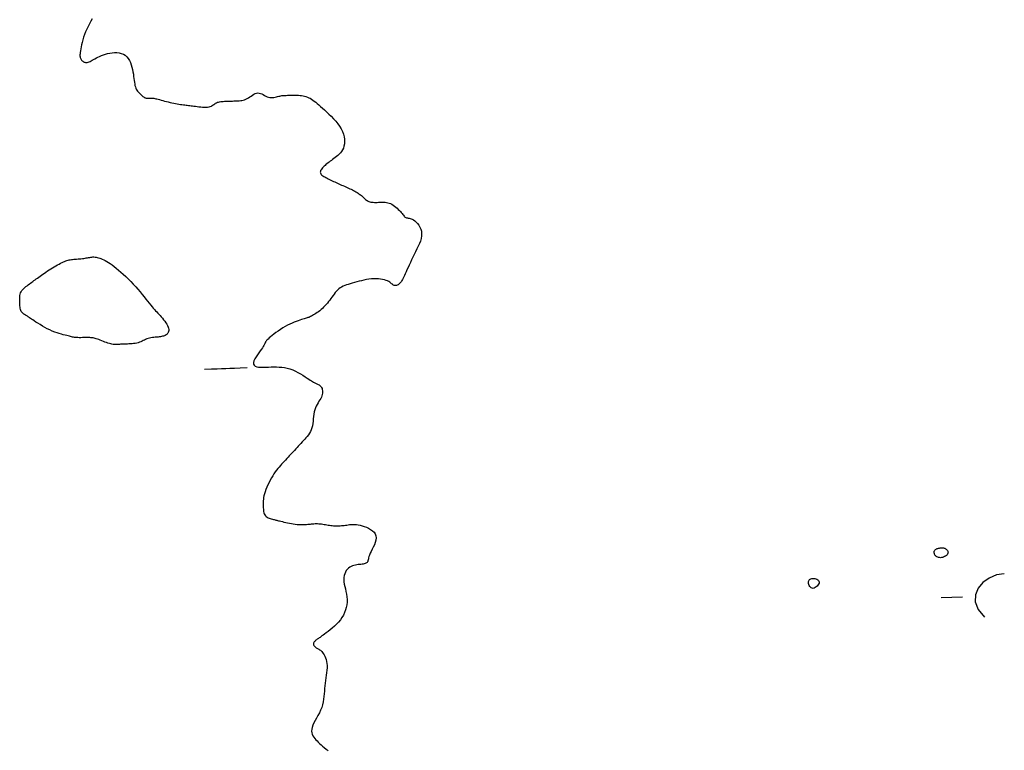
# Model space of a CAD drawing. Header units: millimetres. Extents: x 32690613 to 32693367, y 5343692 to 5344708.
# Tile 333 of 656: x 32692901 to 32692947, y 5343742 to 5343776. Entities that reach past the tile are written whole.
import ezdxf

# ---------------------------------------------------------------- set-up
doc = ezdxf.new("R2010")
doc.units = ezdxf.units.MM
doc.header["$LTSCALE"] = 20
doc.layers.add('02-DGM_HL_493.50', color=112, linetype='Continuous')

msp = doc.modelspace()

# ---------------------------------------------------------------- linework, layer by layer
at = {"layer": '02-DGM_HL_493.50', "elevation": 493.5, "flags": 128}
for points in [[(32692904.577, 5343776.092), (32692904.516, 5343775.978), (32692904.454, 5343775.858), (32692904.392, 5343775.735), (32692904.332, 5343775.609), (32692904.277, 5343775.482), (32692904.227, 5343775.355), (32692904.184, 5343775.23), (32692904.147, 5343775.108), (32692904.115, 5343774.991), (32692904.088, 5343774.879), (32692904.066, 5343774.776), (32692904.047, 5343774.681), (32692904.033, 5343774.597), (32692904.022, 5343774.524), (32692904.015, 5343774.461), (32692904.011, 5343774.407), (32692904.011, 5343774.361), (32692904.015, 5343774.321), (32692904.022, 5343774.285), (32692904.033, 5343774.253), (32692904.048, 5343774.222), (32692904.067, 5343774.191), (32692904.089, 5343774.162), (32692904.114, 5343774.134), (32692904.143, 5343774.109), (32692904.173, 5343774.087), (32692904.206, 5343774.07), (32692904.241, 5343774.057), (32692904.277, 5343774.05), (32692904.314, 5343774.049), (32692904.353, 5343774.055), (32692904.394, 5343774.066), (32692904.437, 5343774.082), (32692904.484, 5343774.103), (32692904.534, 5343774.129), (32692904.588, 5343774.157), (32692904.647, 5343774.19), (32692904.711, 5343774.225), (32692904.779, 5343774.261), (32692904.854, 5343774.299), (32692904.933, 5343774.336), (32692905.017, 5343774.373), (32692905.107, 5343774.407), (32692905.203, 5343774.438), (32692905.303, 5343774.465), (32692905.409, 5343774.488), (32692905.518, 5343774.503), (32692905.628, 5343774.511), (32692905.737, 5343774.51), (32692905.844, 5343774.499), (32692905.946, 5343774.475), (32692906.041, 5343774.438), (32692906.126, 5343774.386), (32692906.201, 5343774.319), (32692906.266, 5343774.239), (32692906.322, 5343774.147), (32692906.369, 5343774.047), (32692906.408, 5343773.94), (32692906.441, 5343773.83), (32692906.468, 5343773.718), (32692906.49, 5343773.608), (32692906.508, 5343773.502), (32692906.523, 5343773.399), (32692906.536, 5343773.302), (32692906.548, 5343773.209), (32692906.559, 5343773.123), (32692906.571, 5343773.043), (32692906.585, 5343772.97), (32692906.601, 5343772.904), (32692906.621, 5343772.846), (32692906.644, 5343772.795), (32692906.67, 5343772.75), (32692906.697, 5343772.71), (32692906.727, 5343772.673), (32692906.758, 5343772.64), (32692906.79, 5343772.609), (32692906.822, 5343772.579), (32692906.855, 5343772.549), (32692906.887, 5343772.52), (32692906.92, 5343772.491), (32692906.952, 5343772.465), (32692906.984, 5343772.441), (32692907.016, 5343772.42), (32692907.048, 5343772.402), (32692907.08, 5343772.389), (32692907.112, 5343772.38), (32692907.143, 5343772.375), (32692907.174, 5343772.373), (32692907.206, 5343772.373), (32692907.237, 5343772.375), (32692907.268, 5343772.377), (32692907.299, 5343772.38), (32692907.33, 5343772.382), (32692907.362, 5343772.382), (32692907.394, 5343772.381), (32692907.429, 5343772.378), (32692907.466, 5343772.373), (32692907.508, 5343772.365), (32692907.554, 5343772.355), (32692907.607, 5343772.343), (32692907.666, 5343772.328), (32692907.733, 5343772.311), (32692907.807, 5343772.291), (32692907.886, 5343772.27), (32692907.968, 5343772.247), (32692908.054, 5343772.225), (32692908.141, 5343772.203), (32692908.229, 5343772.181), (32692908.315, 5343772.162), (32692908.399, 5343772.144), (32692908.48, 5343772.129), (32692908.559, 5343772.115), (32692908.635, 5343772.103), (32692908.708, 5343772.092), (32692908.779, 5343772.083), (32692908.846, 5343772.074), (32692908.911, 5343772.066), (32692908.972, 5343772.058), (32692909.032, 5343772.05), (32692909.09, 5343772.043), (32692909.15, 5343772.035), (32692909.21, 5343772.028), (32692909.274, 5343772.02), (32692909.341, 5343772.011), (32692909.414, 5343772.002), (32692909.492, 5343771.992), (32692909.574, 5343771.982), (32692909.659, 5343771.974), (32692909.744, 5343771.967), (32692909.828, 5343771.963), (32692909.908, 5343771.962), (32692909.982, 5343771.967), (32692910.048, 5343771.977), (32692910.106, 5343771.992), (32692910.156, 5343772.013), (32692910.199, 5343772.038), (32692910.239, 5343772.065), (32692910.276, 5343772.092), (32692910.312, 5343772.12), (32692910.35, 5343772.145), (32692910.391, 5343772.168), (32692910.436, 5343772.186), (32692910.486, 5343772.201), (32692910.539, 5343772.211), (32692910.596, 5343772.22), (32692910.654, 5343772.226), (32692910.715, 5343772.23), (32692910.776, 5343772.233), (32692910.839, 5343772.235), (32692910.901, 5343772.238), (32692910.964, 5343772.24), (32692911.026, 5343772.243), (32692911.089, 5343772.245), (32692911.151, 5343772.248), (32692911.214, 5343772.25), (32692911.276, 5343772.252), (32692911.338, 5343772.255), (32692911.401, 5343772.258), (32692911.463, 5343772.261), (32692911.526, 5343772.267), (32692911.588, 5343772.275), (32692911.65, 5343772.287), (32692911.712, 5343772.305), (32692911.773, 5343772.328), (32692911.835, 5343772.358), (32692911.896, 5343772.395), (32692911.957, 5343772.437), (32692912.018, 5343772.481), (32692912.079, 5343772.524), (32692912.14, 5343772.563), (32692912.201, 5343772.595), (32692912.263, 5343772.617), (32692912.325, 5343772.627), (32692912.387, 5343772.622), (32692912.451, 5343772.605), (32692912.514, 5343772.579), (32692912.578, 5343772.547), (32692912.642, 5343772.512), (32692912.706, 5343772.478), (32692912.77, 5343772.448), (32692912.833, 5343772.425), (32692912.896, 5343772.411), (32692912.958, 5343772.406), (32692913.02, 5343772.409), (32692913.08, 5343772.417), (32692913.139, 5343772.429), (32692913.196, 5343772.443), (32692913.251, 5343772.457), (32692913.304, 5343772.471), (32692913.354, 5343772.482), (32692913.403, 5343772.491), (32692913.452, 5343772.498), (32692913.501, 5343772.503), (32692913.551, 5343772.507), (32692913.603, 5343772.51), (32692913.659, 5343772.512), (32692913.719, 5343772.515), (32692913.784, 5343772.517), (32692913.853, 5343772.52), (32692913.925, 5343772.521), (32692914, 5343772.522), (32692914.076, 5343772.522), (32692914.153, 5343772.52), (32692914.229, 5343772.516), (32692914.303, 5343772.51), (32692914.375, 5343772.501), (32692914.445, 5343772.489), (32692914.513, 5343772.473), (32692914.58, 5343772.455), (32692914.645, 5343772.432), (32692914.71, 5343772.404), (32692914.774, 5343772.373), (32692914.838, 5343772.336), (32692914.902, 5343772.294), (32692914.968, 5343772.247), (32692915.036, 5343772.194), (32692915.106, 5343772.135), (32692915.181, 5343772.069), (32692915.262, 5343771.997), (32692915.348, 5343771.918), (32692915.441, 5343771.831), (32692915.542, 5343771.738), (32692915.648, 5343771.638), (32692915.757, 5343771.532), (32692915.864, 5343771.421), (32692915.968, 5343771.306), (32692916.065, 5343771.187), (32692916.152, 5343771.067), (32692916.227, 5343770.945), (32692916.286, 5343770.822), (32692916.331, 5343770.7), (32692916.362, 5343770.58), (32692916.379, 5343770.463), (32692916.383, 5343770.35), (32692916.376, 5343770.242), (32692916.357, 5343770.141), (32692916.328, 5343770.048), (32692916.29, 5343769.964), (32692916.243, 5343769.887), (32692916.19, 5343769.818), (32692916.131, 5343769.755), (32692916.07, 5343769.698), (32692916.006, 5343769.646), (32692915.943, 5343769.598), (32692915.881, 5343769.552), (32692915.821, 5343769.509), (32692915.765, 5343769.468), (32692915.711, 5343769.428), (32692915.659, 5343769.389), (32692915.61, 5343769.351), (32692915.562, 5343769.313), (32692915.515, 5343769.275), (32692915.471, 5343769.236), (32692915.427, 5343769.196), (32692915.386, 5343769.156), (32692915.348, 5343769.115), (32692915.314, 5343769.075), (32692915.287, 5343769.034), (32692915.266, 5343768.995), (32692915.253, 5343768.956), (32692915.249, 5343768.919), (32692915.256, 5343768.883), (32692915.272, 5343768.849), (32692915.296, 5343768.816), (32692915.328, 5343768.785), (32692915.366, 5343768.754), (32692915.41, 5343768.724), (32692915.458, 5343768.694), (32692915.51, 5343768.665), (32692915.564, 5343768.636), (32692915.621, 5343768.607), (32692915.68, 5343768.578), (32692915.74, 5343768.549), (32692915.802, 5343768.52), (32692915.864, 5343768.491), (32692915.928, 5343768.462), (32692915.991, 5343768.434), (32692916.055, 5343768.405), (32692916.119, 5343768.376), (32692916.182, 5343768.347), (32692916.246, 5343768.319), (32692916.31, 5343768.29), (32692916.373, 5343768.261), (32692916.437, 5343768.232), (32692916.501, 5343768.203), (32692916.564, 5343768.175), (32692916.627, 5343768.146), (32692916.689, 5343768.117), (32692916.75, 5343768.088), (32692916.809, 5343768.059), (32692916.865, 5343768.03), (32692916.918, 5343768.001), (32692916.968, 5343767.971), (32692917.015, 5343767.942), (32692917.057, 5343767.912), (32692917.097, 5343767.883), (32692917.135, 5343767.853), (32692917.17, 5343767.823), (32692917.204, 5343767.793), (32692917.237, 5343767.763), (32692917.27, 5343767.733), (32692917.302, 5343767.703), (32692917.335, 5343767.674), (32692917.369, 5343767.645), (32692917.404, 5343767.618), (32692917.442, 5343767.594), (32692917.481, 5343767.571), (32692917.523, 5343767.552), (32692917.569, 5343767.536), (32692917.618, 5343767.524), (32692917.671, 5343767.516), (32692917.726, 5343767.511), (32692917.784, 5343767.508), (32692917.843, 5343767.507), (32692917.904, 5343767.508), (32692917.966, 5343767.51), (32692918.029, 5343767.513), (32692918.091, 5343767.515), (32692918.154, 5343767.516), (32692918.216, 5343767.515), (32692918.279, 5343767.512), (32692918.342, 5343767.504), (32692918.405, 5343767.492), (32692918.468, 5343767.474), (32692918.532, 5343767.449), (32692918.595, 5343767.416), (32692918.659, 5343767.377), (32692918.721, 5343767.333), (32692918.781, 5343767.285), (32692918.839, 5343767.234), (32692918.894, 5343767.181), (32692918.945, 5343767.129), (32692918.991, 5343767.078), (32692919.032, 5343767.028), (32692919.069, 5343766.982), (32692919.102, 5343766.939), (32692919.133, 5343766.901), (32692919.163, 5343766.866), (32692919.192, 5343766.837), (32692919.221, 5343766.813), (32692919.252, 5343766.796), (32692919.285, 5343766.784), (32692919.321, 5343766.777), (32692919.359, 5343766.771), (32692919.401, 5343766.765), (32692919.447, 5343766.756), (32692919.496, 5343766.741), (32692919.549, 5343766.718), (32692919.607, 5343766.685), (32692919.668, 5343766.639), (32692919.732, 5343766.582), (32692919.794, 5343766.513), (32692919.853, 5343766.435), (32692919.904, 5343766.349), (32692919.946, 5343766.254), (32692919.974, 5343766.153), (32692919.987, 5343766.046), (32692919.983, 5343765.935), (32692919.962, 5343765.819), (32692919.928, 5343765.7), (32692919.883, 5343765.578), (32692919.829, 5343765.454), (32692919.769, 5343765.328), (32692919.706, 5343765.201), (32692919.642, 5343765.074), (32692919.579, 5343764.946), (32692919.518, 5343764.82), (32692919.459, 5343764.697), (32692919.403, 5343764.578), (32692919.351, 5343764.464), (32692919.302, 5343764.357), (32692919.256, 5343764.257), (32692919.216, 5343764.167), (32692919.18, 5343764.088), (32692919.147, 5343764.018), (32692919.118, 5343763.956), (32692919.091, 5343763.902), (32692919.064, 5343763.854), (32692919.038, 5343763.813), (32692919.011, 5343763.775), (32692918.982, 5343763.741), (32692918.951, 5343763.71), (32692918.918, 5343763.682), (32692918.883, 5343763.658), (32692918.847, 5343763.639), (32692918.811, 5343763.624), (32692918.776, 5343763.616), (32692918.742, 5343763.614), (32692918.709, 5343763.619), (32692918.678, 5343763.632), (32692918.648, 5343763.652), (32692918.617, 5343763.676), (32692918.584, 5343763.705), (32692918.547, 5343763.736), (32692918.504, 5343763.768), (32692918.454, 5343763.8), (32692918.395, 5343763.83), (32692918.326, 5343763.857), (32692918.248, 5343763.881), (32692918.162, 5343763.9), (32692918.068, 5343763.916), (32692917.969, 5343763.927), (32692917.863, 5343763.932), (32692917.754, 5343763.932), (32692917.641, 5343763.925), (32692917.525, 5343763.912), (32692917.409, 5343763.894), (32692917.292, 5343763.871), (32692917.176, 5343763.845), (32692917.062, 5343763.816), (32692916.951, 5343763.786), (32692916.844, 5343763.756), (32692916.742, 5343763.726), (32692916.646, 5343763.698), (32692916.556, 5343763.67), (32692916.472, 5343763.643), (32692916.392, 5343763.613), (32692916.318, 5343763.582), (32692916.247, 5343763.546), (32692916.181, 5343763.506), (32692916.119, 5343763.46), (32692916.06, 5343763.407), (32692916.004, 5343763.349), (32692915.949, 5343763.286), (32692915.897, 5343763.219), (32692915.845, 5343763.149), (32692915.794, 5343763.078), (32692915.742, 5343763.006), (32692915.689, 5343762.934), (32692915.635, 5343762.864), (32692915.579, 5343762.796), (32692915.522, 5343762.73), (32692915.464, 5343762.666), (32692915.405, 5343762.605), (32692915.345, 5343762.547), (32692915.285, 5343762.492), (32692915.225, 5343762.441), (32692915.164, 5343762.393), (32692915.104, 5343762.35), (32692915.045, 5343762.31), (32692914.987, 5343762.274), (32692914.932, 5343762.242), (32692914.879, 5343762.213), (32692914.83, 5343762.187), (32692914.785, 5343762.165), (32692914.744, 5343762.146), (32692914.706, 5343762.13), (32692914.669, 5343762.115), (32692914.631, 5343762.102), (32692914.591, 5343762.089), (32692914.547, 5343762.075), (32692914.497, 5343762.06), (32692914.44, 5343762.043), (32692914.373, 5343762.024), (32692914.298, 5343762.001), (32692914.216, 5343761.974), (32692914.127, 5343761.943), (32692914.031, 5343761.907), (32692913.93, 5343761.865), (32692913.825, 5343761.817), (32692913.717, 5343761.762), (32692913.605, 5343761.7), (32692913.493, 5343761.633), (32692913.382, 5343761.562), (32692913.274, 5343761.489), (32692913.172, 5343761.416), (32692913.077, 5343761.345), (32692912.991, 5343761.279), (32692912.916, 5343761.218), (32692912.855, 5343761.164), (32692912.805, 5343761.117), (32692912.765, 5343761.077), (32692912.735, 5343761.041), (32692912.711, 5343761.011), (32692912.694, 5343760.983), (32692912.681, 5343760.959), (32692912.67, 5343760.937), (32692912.661, 5343760.916), (32692912.651, 5343760.895), (32692912.64, 5343760.871), (32692912.624, 5343760.842), (32692912.604, 5343760.808), (32692912.576, 5343760.764), (32692912.54, 5343760.711), (32692912.494, 5343760.645), (32692912.437, 5343760.567), (32692912.373, 5343760.477), (32692912.307, 5343760.382), (32692912.245, 5343760.284), (32692912.19, 5343760.187), (32692912.149, 5343760.095), (32692912.126, 5343760.013), (32692912.125, 5343759.943), (32692912.152, 5343759.889), (32692912.202, 5343759.85), (32692912.274, 5343759.823), (32692912.363, 5343759.806), (32692912.467, 5343759.798), (32692912.581, 5343759.797), (32692912.701, 5343759.799), (32692912.826, 5343759.804), (32692912.951, 5343759.808), (32692913.076, 5343759.811), (32692913.201, 5343759.812), (32692913.326, 5343759.807), (32692913.451, 5343759.797), (32692913.577, 5343759.78), (32692913.703, 5343759.754), (32692913.83, 5343759.718), (32692913.957, 5343759.67), (32692914.082, 5343759.614), (32692914.204, 5343759.551), (32692914.322, 5343759.485), (32692914.433, 5343759.418), (32692914.536, 5343759.352), (32692914.629, 5343759.291), (32692914.71, 5343759.238), (32692914.779, 5343759.193), (32692914.836, 5343759.157), (32692914.884, 5343759.128), (32692914.924, 5343759.105), (32692914.959, 5343759.087), (32692914.991, 5343759.071), (32692915.021, 5343759.057), (32692915.052, 5343759.043), (32692915.085, 5343759.028), (32692915.119, 5343759.011), (32692915.155, 5343758.992), (32692915.19, 5343758.97), (32692915.224, 5343758.945), (32692915.256, 5343758.916), (32692915.285, 5343758.882), (32692915.31, 5343758.844), (32692915.329, 5343758.801), (32692915.344, 5343758.753), (32692915.353, 5343758.7), (32692915.356, 5343758.644), (32692915.352, 5343758.586), (32692915.342, 5343758.525), (32692915.324, 5343758.462), (32692915.299, 5343758.399), (32692915.267, 5343758.335), (32692915.229, 5343758.27), (32692915.187, 5343758.203), (32692915.143, 5343758.132), (32692915.099, 5343758.058), (32692915.058, 5343757.979), (32692915.02, 5343757.894), (32692914.989, 5343757.803), (32692914.965, 5343757.705), (32692914.947, 5343757.601), (32692914.933, 5343757.493), (32692914.922, 5343757.383), (32692914.91, 5343757.274), (32692914.896, 5343757.166), (32692914.879, 5343757.062), (32692914.855, 5343756.964), (32692914.823, 5343756.873), (32692914.785, 5343756.788), (32692914.74, 5343756.709), (32692914.69, 5343756.634), (32692914.637, 5343756.564), (32692914.58, 5343756.496), (32692914.521, 5343756.43), (32692914.461, 5343756.365), (32692914.401, 5343756.3), (32692914.341, 5343756.235), (32692914.281, 5343756.17), (32692914.221, 5343756.105), (32692914.161, 5343756.04), (32692914.101, 5343755.975), (32692914.041, 5343755.91), (32692913.981, 5343755.846), (32692913.921, 5343755.781), (32692913.861, 5343755.716), (32692913.801, 5343755.651), (32692913.741, 5343755.586), (32692913.681, 5343755.521), (32692913.621, 5343755.456), (32692913.561, 5343755.391), (32692913.501, 5343755.326), (32692913.441, 5343755.261), (32692913.381, 5343755.195), (32692913.321, 5343755.127), (32692913.261, 5343755.056), (32692913.202, 5343754.982), (32692913.142, 5343754.902), (32692913.083, 5343754.816), (32692913.024, 5343754.724), (32692912.966, 5343754.624), (32692912.908, 5343754.519), (32692912.853, 5343754.41), (32692912.801, 5343754.298), (32692912.753, 5343754.187), (32692912.709, 5343754.078), (32692912.672, 5343753.974), (32692912.64, 5343753.875), (32692912.616, 5343753.784), (32692912.599, 5343753.7), (32692912.587, 5343753.622), (32692912.58, 5343753.55), (32692912.577, 5343753.481), (32692912.576, 5343753.415), (32692912.578, 5343753.352), (32692912.58, 5343753.289), (32692912.582, 5343753.227), (32692912.586, 5343753.165), (32692912.591, 5343753.105), (32692912.6, 5343753.047), (32692912.612, 5343752.992), (32692912.629, 5343752.941), (32692912.651, 5343752.894), (32692912.68, 5343752.852), (32692912.717, 5343752.816), (32692912.759, 5343752.785), (32692912.806, 5343752.759), (32692912.856, 5343752.737), (32692912.907, 5343752.719), (32692912.958, 5343752.703), (32692913.008, 5343752.69), (32692913.054, 5343752.678), (32692913.096, 5343752.668), (32692913.135, 5343752.659), (32692913.173, 5343752.649), (32692913.212, 5343752.64), (32692913.253, 5343752.63), (32692913.298, 5343752.619), (32692913.349, 5343752.606), (32692913.408, 5343752.592), (32692913.475, 5343752.576), (32692913.551, 5343752.558), (32692913.632, 5343752.539), (32692913.719, 5343752.52), (32692913.808, 5343752.501), (32692913.898, 5343752.484), (32692913.988, 5343752.469), (32692914.075, 5343752.456), (32692914.16, 5343752.447), (32692914.241, 5343752.441), (32692914.318, 5343752.437), (32692914.393, 5343752.436), (32692914.464, 5343752.437), (32692914.532, 5343752.44), (32692914.598, 5343752.445), (32692914.662, 5343752.45), (32692914.723, 5343752.456), (32692914.783, 5343752.462), (32692914.841, 5343752.469), (32692914.898, 5343752.474), (32692914.954, 5343752.479), (32692915.011, 5343752.482), (32692915.068, 5343752.484), (32692915.125, 5343752.483), (32692915.184, 5343752.479), (32692915.244, 5343752.474), (32692915.304, 5343752.466), (32692915.366, 5343752.457), (32692915.428, 5343752.447), (32692915.491, 5343752.436), (32692915.553, 5343752.426), (32692915.616, 5343752.416), (32692915.679, 5343752.406), (32692915.742, 5343752.398), (32692915.805, 5343752.391), (32692915.868, 5343752.385), (32692915.93, 5343752.381), (32692915.993, 5343752.378), (32692916.056, 5343752.377), (32692916.118, 5343752.379), (32692916.181, 5343752.382), (32692916.243, 5343752.388), (32692916.305, 5343752.394), (32692916.367, 5343752.402), (32692916.43, 5343752.41), (32692916.492, 5343752.418), (32692916.554, 5343752.427), (32692916.616, 5343752.434), (32692916.679, 5343752.44), (32692916.742, 5343752.444), (32692916.808, 5343752.446), (32692916.877, 5343752.444), (32692916.949, 5343752.438), (32692917.027, 5343752.427), (32692917.111, 5343752.409), (32692917.202, 5343752.385), (32692917.3, 5343752.354), (32692917.402, 5343752.315), (32692917.504, 5343752.268), (32692917.6, 5343752.213), (32692917.688, 5343752.15), (32692917.762, 5343752.079), (32692917.818, 5343751.999), (32692917.852, 5343751.91), (32692917.861, 5343751.813), (32692917.848, 5343751.71), (32692917.819, 5343751.603), (32692917.777, 5343751.494), (32692917.728, 5343751.386), (32692917.676, 5343751.282), (32692917.625, 5343751.184), (32692917.582, 5343751.094), (32692917.549, 5343751.014), (32692917.525, 5343750.944), (32692917.509, 5343750.884), (32692917.497, 5343750.832), (32692917.488, 5343750.787), (32692917.479, 5343750.749), (32692917.469, 5343750.716), (32692917.455, 5343750.688), (32692917.435, 5343750.665), (32692917.409, 5343750.644), (32692917.378, 5343750.627), (32692917.341, 5343750.613), (32692917.299, 5343750.601), (32692917.252, 5343750.591), (32692917.201, 5343750.583), (32692917.145, 5343750.576), (32692917.085, 5343750.57), (32692917.021, 5343750.563), (32692916.956, 5343750.555), (32692916.889, 5343750.544), (32692916.822, 5343750.529), (32692916.755, 5343750.508), (32692916.69, 5343750.48), (32692916.627, 5343750.445), (32692916.568, 5343750.4), (32692916.514, 5343750.347), (32692916.465, 5343750.285), (32692916.423, 5343750.216), (32692916.389, 5343750.139), (32692916.364, 5343750.055), (32692916.349, 5343749.964), (32692916.346, 5343749.867), (32692916.354, 5343749.764), (32692916.371, 5343749.656), (32692916.395, 5343749.544), (32692916.422, 5343749.428), (32692916.449, 5343749.308), (32692916.474, 5343749.187), (32692916.492, 5343749.063), (32692916.503, 5343748.939), (32692916.502, 5343748.814), (32692916.489, 5343748.689), (32692916.466, 5343748.565), (32692916.431, 5343748.443), (32692916.385, 5343748.322), (32692916.329, 5343748.205), (32692916.262, 5343748.091), (32692916.186, 5343747.981), (32692916.099, 5343747.876), (32692916.006, 5343747.777), (32692915.908, 5343747.683), (32692915.808, 5343747.595), (32692915.71, 5343747.515), (32692915.615, 5343747.441), (32692915.527, 5343747.376), (32692915.448, 5343747.319), (32692915.381, 5343747.27), (32692915.325, 5343747.229), (32692915.277, 5343747.194), (32692915.236, 5343747.164), (32692915.2, 5343747.139), (32692915.168, 5343747.115), (32692915.138, 5343747.093), (32692915.108, 5343747.072), (32692915.077, 5343747.049), (32692915.046, 5343747.026), (32692915.015, 5343747.001), (32692914.988, 5343746.976), (32692914.963, 5343746.95), (32692914.944, 5343746.923), (32692914.93, 5343746.895), (32692914.924, 5343746.867), (32692914.926, 5343746.839), (32692914.936, 5343746.81), (32692914.952, 5343746.782), (32692914.973, 5343746.755), (32692914.999, 5343746.728), (32692915.028, 5343746.704), (32692915.059, 5343746.681), (32692915.091, 5343746.66), (32692915.123, 5343746.641), (32692915.155, 5343746.624), (32692915.187, 5343746.606), (32692915.219, 5343746.587), (32692915.252, 5343746.564), (32692915.286, 5343746.536), (32692915.32, 5343746.503), (32692915.354, 5343746.462), (32692915.39, 5343746.412), (32692915.425, 5343746.353), (32692915.459, 5343746.286), (32692915.49, 5343746.211), (32692915.517, 5343746.129), (32692915.539, 5343746.041), (32692915.555, 5343745.945), (32692915.563, 5343745.844), (32692915.563, 5343745.737), (32692915.556, 5343745.626), (32692915.544, 5343745.51), (32692915.527, 5343745.391), (32692915.509, 5343745.269), (32692915.49, 5343745.145), (32692915.472, 5343745.02), (32692915.457, 5343744.895), (32692915.446, 5343744.769), (32692915.438, 5343744.644), (32692915.429, 5343744.518), (32692915.419, 5343744.393), (32692915.404, 5343744.267), (32692915.384, 5343744.141), (32692915.355, 5343744.015), (32692915.316, 5343743.889), (32692915.265, 5343743.762), (32692915.205, 5343743.635), (32692915.141, 5343743.511), (32692915.075, 5343743.389), (32692915.011, 5343743.272), (32692914.952, 5343743.159), (32692914.904, 5343743.053), (32692914.868, 5343742.954), (32692914.849, 5343742.863), (32692914.845, 5343742.78), (32692914.854, 5343742.702), (32692914.875, 5343742.631), (32692914.906, 5343742.563), (32692914.945, 5343742.499), (32692914.991, 5343742.437), (32692915.041, 5343742.377), (32692915.095, 5343742.316), (32692915.153, 5343742.256), (32692915.215, 5343742.194), (32692915.282, 5343742.132), (32692915.355, 5343742.069), (32692915.433, 5343742.005), (32692915.519, 5343741.939), (32692915.611, 5343741.871)], [(32692911.826, 5343759.764), (32692911.495, 5343759.752), (32692911.233, 5343759.741), (32692911.019, 5343759.733), (32692910.827, 5343759.725), (32692910.636, 5343759.718), (32692910.421, 5343759.71), (32692910.16, 5343759.699), (32692909.828, 5343759.686)], [(32692947.229, 5343750.139), (32692946.86, 5343750.08), (32692946.518, 5343749.939), (32692946.225, 5343749.731), (32692946.005, 5343749.466), (32692945.88, 5343749.158), (32692945.873, 5343748.82), (32692946.009, 5343748.463), (32692946.308, 5343748.102)], [(32692944.271, 5343749.023), (32692945.27, 5343749.062)]]:
    msp.add_lwpolyline(points, dxfattribs=at)
for points in [[(32692901.872, 5343761.961), (32692901.803, 5343762.007), (32692901.746, 5343762.046), (32692901.698, 5343762.08), (32692901.658, 5343762.109), (32692901.623, 5343762.134), (32692901.591, 5343762.157), (32692901.56, 5343762.178), (32692901.529, 5343762.198), (32692901.496, 5343762.217), (32692901.461, 5343762.238), (32692901.426, 5343762.259), (32692901.39, 5343762.283), (32692901.356, 5343762.309), (32692901.324, 5343762.338), (32692901.295, 5343762.372), (32692901.271, 5343762.41), (32692901.251, 5343762.453), (32692901.235, 5343762.501), (32692901.223, 5343762.554), (32692901.214, 5343762.609), (32692901.208, 5343762.668), (32692901.204, 5343762.728), (32692901.2, 5343762.79), (32692901.198, 5343762.852), (32692901.196, 5343762.914), (32692901.194, 5343762.976), (32692901.195, 5343763.038), (32692901.199, 5343763.099), (32692901.206, 5343763.158), (32692901.219, 5343763.216), (32692901.237, 5343763.273), (32692901.263, 5343763.327), (32692901.296, 5343763.379), (32692901.335, 5343763.429), (32692901.381, 5343763.477), (32692901.43, 5343763.523), (32692901.483, 5343763.568), (32692901.538, 5343763.611), (32692901.593, 5343763.652), (32692901.649, 5343763.692), (32692901.703, 5343763.732), (32692901.756, 5343763.77), (32692901.809, 5343763.808), (32692901.862, 5343763.847), (32692901.915, 5343763.885), (32692901.97, 5343763.925), (32692902.027, 5343763.967), (32692902.087, 5343764.01), (32692902.149, 5343764.055), (32692902.214, 5343764.102), (32692902.282, 5343764.15), (32692902.352, 5343764.199), (32692902.424, 5343764.249), (32692902.498, 5343764.299), (32692902.573, 5343764.349), (32692902.65, 5343764.399), (32692902.727, 5343764.447), (32692902.805, 5343764.494), (32692902.883, 5343764.539), (32692902.959, 5343764.582), (32692903.034, 5343764.622), (32692903.105, 5343764.659), (32692903.174, 5343764.692), (32692903.238, 5343764.722), (32692903.297, 5343764.747), (32692903.352, 5343764.768), (32692903.404, 5343764.786), (32692903.455, 5343764.801), (32692903.506, 5343764.813), (32692903.557, 5343764.823), (32692903.61, 5343764.832), (32692903.667, 5343764.839), (32692903.727, 5343764.845), (32692903.79, 5343764.85), (32692903.856, 5343764.855), (32692903.923, 5343764.86), (32692903.991, 5343764.866), (32692904.058, 5343764.872), (32692904.124, 5343764.879), (32692904.187, 5343764.887), (32692904.248, 5343764.896), (32692904.306, 5343764.906), (32692904.362, 5343764.917), (32692904.415, 5343764.927), (32692904.467, 5343764.936), (32692904.518, 5343764.944), (32692904.568, 5343764.95), (32692904.618, 5343764.954), (32692904.668, 5343764.954), (32692904.719, 5343764.951), (32692904.771, 5343764.945), (32692904.823, 5343764.935), (32692904.878, 5343764.921), (32692904.935, 5343764.903), (32692904.994, 5343764.881), (32692905.056, 5343764.854), (32692905.121, 5343764.823), (32692905.19, 5343764.787), (32692905.264, 5343764.745), (32692905.341, 5343764.696), (32692905.424, 5343764.641), (32692905.512, 5343764.579), (32692905.606, 5343764.508), (32692905.706, 5343764.429), (32692905.813, 5343764.341), (32692905.924, 5343764.245), (32692906.039, 5343764.142), (32692906.157, 5343764.034), (32692906.275, 5343763.921), (32692906.392, 5343763.804), (32692906.507, 5343763.685), (32692906.619, 5343763.564), (32692906.725, 5343763.443), (32692906.826, 5343763.324), (32692906.922, 5343763.206), (32692907.012, 5343763.093), (32692907.097, 5343762.984), (32692907.177, 5343762.882), (32692907.251, 5343762.788), (32692907.319, 5343762.702), (32692907.383, 5343762.626), (32692907.441, 5343762.558), (32692907.496, 5343762.497), (32692907.549, 5343762.44), (32692907.6, 5343762.385), (32692907.651, 5343762.332), (32692907.702, 5343762.277), (32692907.755, 5343762.219), (32692907.811, 5343762.156), (32692907.868, 5343762.089), (32692907.924, 5343762.02), (32692907.978, 5343761.949), (32692908.028, 5343761.878), (32692908.072, 5343761.809), (32692908.11, 5343761.741), (32692908.138, 5343761.677), (32692908.156, 5343761.618), (32692908.164, 5343761.564), (32692908.164, 5343761.514), (32692908.156, 5343761.468), (32692908.142, 5343761.427), (32692908.122, 5343761.391), (32692908.097, 5343761.358), (32692908.068, 5343761.33), (32692908.036, 5343761.306), (32692908.002, 5343761.285), (32692907.964, 5343761.268), (32692907.923, 5343761.253), (32692907.878, 5343761.242), (32692907.83, 5343761.232), (32692907.778, 5343761.223), (32692907.722, 5343761.216), (32692907.662, 5343761.21), (32692907.599, 5343761.204), (32692907.533, 5343761.198), (32692907.466, 5343761.191), (32692907.399, 5343761.182), (32692907.331, 5343761.171), (32692907.266, 5343761.158), (32692907.203, 5343761.141), (32692907.142, 5343761.12), (32692907.084, 5343761.096), (32692907.028, 5343761.07), (32692906.971, 5343761.043), (32692906.915, 5343761.015), (32692906.857, 5343760.989), (32692906.796, 5343760.965), (32692906.732, 5343760.944), (32692906.664, 5343760.927), (32692906.593, 5343760.913), (32692906.52, 5343760.902), (32692906.446, 5343760.894), (32692906.373, 5343760.888), (32692906.301, 5343760.884), (32692906.232, 5343760.88), (32692906.168, 5343760.878), (32692906.108, 5343760.875), (32692906.052, 5343760.873), (32692906.001, 5343760.871), (32692905.952, 5343760.869), (32692905.907, 5343760.868), (32692905.863, 5343760.866), (32692905.821, 5343760.864), (32692905.779, 5343760.863), (32692905.737, 5343760.861), (32692905.695, 5343760.86), (32692905.651, 5343760.86), (32692905.605, 5343760.863), (32692905.557, 5343760.867), (32692905.505, 5343760.875), (32692905.449, 5343760.887), (32692905.388, 5343760.903), (32692905.323, 5343760.924), (32692905.253, 5343760.948), (32692905.181, 5343760.975), (32692905.107, 5343761.004), (32692905.034, 5343761.033), (32692904.963, 5343761.062), (32692904.895, 5343761.088), (32692904.832, 5343761.111), (32692904.774, 5343761.131), (32692904.721, 5343761.146), (32692904.671, 5343761.159), (32692904.622, 5343761.168), (32692904.573, 5343761.174), (32692904.522, 5343761.179), (32692904.468, 5343761.181), (32692904.408, 5343761.182), (32692904.343, 5343761.182), (32692904.272, 5343761.182), (32692904.199, 5343761.181), (32692904.124, 5343761.18), (32692904.05, 5343761.179), (32692903.979, 5343761.179), (32692903.912, 5343761.18), (32692903.851, 5343761.183), (32692903.797, 5343761.187), (32692903.749, 5343761.192), (32692903.705, 5343761.199), (32692903.662, 5343761.208), (32692903.619, 5343761.218), (32692903.572, 5343761.23), (32692903.521, 5343761.243), (32692903.462, 5343761.258), (32692903.394, 5343761.274), (32692903.318, 5343761.293), (32692903.233, 5343761.314), (32692903.142, 5343761.339), (32692903.044, 5343761.368), (32692902.94, 5343761.402), (32692902.832, 5343761.442), (32692902.719, 5343761.488), (32692902.603, 5343761.541), (32692902.486, 5343761.599), (32692902.369, 5343761.661), (32692902.256, 5343761.725), (32692902.147, 5343761.789), (32692902.046, 5343761.85), (32692901.953, 5343761.908)], [(32692943.984, 5343751.022), (32692943.969, 5343751.05), (32692943.958, 5343751.078), (32692943.951, 5343751.106), (32692943.948, 5343751.135), (32692943.949, 5343751.162), (32692943.954, 5343751.188), (32692943.963, 5343751.213), (32692943.976, 5343751.235), (32692943.992, 5343751.256), (32692944.013, 5343751.273), (32692944.037, 5343751.289), (32692944.063, 5343751.303), (32692944.093, 5343751.315), (32692944.125, 5343751.325), (32692944.158, 5343751.334), (32692944.194, 5343751.341), (32692944.231, 5343751.347), (32692944.268, 5343751.351), (32692944.307, 5343751.353), (32692944.345, 5343751.352), (32692944.382, 5343751.348), (32692944.419, 5343751.34), (32692944.454, 5343751.328), (32692944.487, 5343751.311), (32692944.518, 5343751.289), (32692944.545, 5343751.262), (32692944.568, 5343751.232), (32692944.585, 5343751.199), (32692944.596, 5343751.165), (32692944.6, 5343751.129), (32692944.595, 5343751.094), (32692944.58, 5343751.059), (32692944.556, 5343751.026), (32692944.523, 5343750.995), (32692944.482, 5343750.967), (32692944.437, 5343750.942), (32692944.388, 5343750.921), (32692944.338, 5343750.905), (32692944.288, 5343750.895), (32692944.239, 5343750.89), (32692944.194, 5343750.891), (32692944.153, 5343750.898), (32692944.115, 5343750.91), (32692944.082, 5343750.926), (32692944.051, 5343750.946), (32692944.025, 5343750.969), (32692944.003, 5343750.995)], [(32692938.072, 5343749.731), (32692938.074, 5343749.773), (32692938.083, 5343749.81), (32692938.1, 5343749.842), (32692938.123, 5343749.869), (32692938.153, 5343749.891), (32692938.188, 5343749.907), (32692938.228, 5343749.918), (32692938.273, 5343749.923), (32692938.321, 5343749.922), (32692938.371, 5343749.914), (32692938.421, 5343749.901), (32692938.467, 5343749.882), (32692938.508, 5343749.858), (32692938.54, 5343749.828), (32692938.562, 5343749.792), (32692938.571, 5343749.751), (32692938.566, 5343749.705), (32692938.547, 5343749.656), (32692938.517, 5343749.608), (32692938.48, 5343749.562), (32692938.436, 5343749.521), (32692938.388, 5343749.488), (32692938.339, 5343749.466), (32692938.291, 5343749.456), (32692938.246, 5343749.462), (32692938.204, 5343749.481), (32692938.168, 5343749.511), (32692938.136, 5343749.548), (32692938.11, 5343749.592), (32692938.09, 5343749.639), (32692938.077, 5343749.686)]]:
    msp.add_lwpolyline(points, close=True, dxfattribs=at)

doc.saveas('drawing.dxf')
